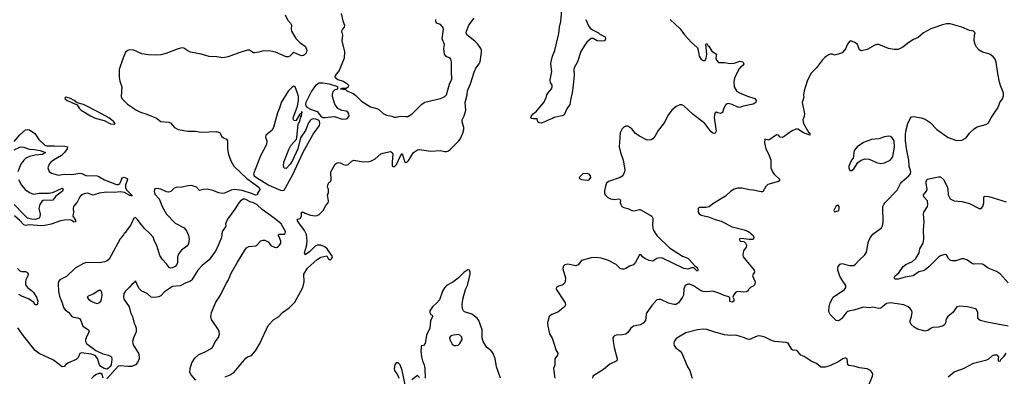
# Model space of a CAD drawing. Header units: inches. Extents: x 1384664 to 1536621, y 460766 to 646467.
# Tile 313 of 488: x 1481428 to 1491631, y 562510 to 566208. Entities that reach past the tile are written whole.
import ezdxf

# ---------------------------------------------------------------- set-up
doc = ezdxf.new("R2010")
doc.units = ezdxf.units.IN
doc.header["$MEASUREMENT"] = 0
doc.layers.add('B4586', color=7, linetype='Continuous')
doc.layers.add('B4596', color=7, linetype='Continuous')

msp = doc.modelspace()

# ---------------------------------------------------------------- linework, layer by layer
at = {"layer": 'B4586', "color": 5}
for points, elevation in [([(1487295, 566210), (1487323, 566143), (1487341, 566121), (1487364, 566104), (1487427, 566070), (1487438, 566058), (1487494, 566030), (1487498, 566010), (1487491, 565990), (1487450, 565984), (1487411, 565989), (1487370, 566013), (1487350, 566013), (1487306, 565974), (1487279, 565941), (1487243, 565877), (1487209, 565770), (1487175, 565710), (1487171, 565690), (1487173, 565633), (1487164, 565530), (1487154, 565450), (1487138, 565390), (1487130, 565329), (1487097, 565283), (1487070, 565222), (1487050, 565209), (1487028, 565208), (1486966, 565194), (1486950, 565182), (1486911, 565169), (1486870, 565149), (1486830, 565135), (1486810, 565138), (1486798, 565150), (1486790, 565178), (1486750, 565178), (1486730, 565184), (1486726, 565190), (1486733, 565210), (1486749, 565230), (1486782, 565258), (1486855, 565345), (1486884, 565396), (1486892, 565430), (1486903, 565450), (1486939, 565490), (1486947, 565510), (1486947, 565530), (1486930, 565556), (1486924, 565584), (1486943, 565670), (1486933, 565750), (1486935, 565770), (1486950, 565830), (1486973, 565887), (1487016, 566064), (1487022, 566130), (1487035, 566190), (1487050, 566350)], 680), ([(1484178, 566258), (1484205, 566205), (1484234, 566170), (1484244, 566150), (1484242, 566110), (1484246, 566090), (1484290, 566014), (1484330, 565970), (1484390, 565928), (1484403, 565890), (1484401, 565870), (1484390, 565850), (1484370, 565837), (1484350, 565834), (1484330, 565840), (1484270, 565866), (1484250, 565855), (1484228, 565830), (1484210, 565823), (1484190, 565823), (1484078, 565870), (1484030, 565882), (1483955, 565885), (1483907, 565870), (1483863, 565863), (1483850, 565864), (1483810, 565890), (1483790, 565892), (1483710, 565869), (1483590, 565822), (1483532, 565812), (1483470, 565824), (1483390, 565825), (1483310, 565850), (1483198, 565870), (1483170, 565883), (1483130, 565913), (1483110, 565916), (1483070, 565907), (1482944, 565856), (1482890, 565842), (1482850, 565839), (1482763, 565843), (1482693, 565853), (1482610, 565892), (1482566, 565894), (1482550, 565889), (1482526, 565870), (1482497, 565803), (1482459, 565690), (1482459, 565610), (1482465, 565570), (1482487, 565510), (1482481, 565410), (1482487, 565390), (1482547, 565330), (1482640, 565270), (1482679, 565250), (1482747, 565227), (1482845, 565185), (1482890, 565153), (1482970, 565145), (1482990, 565137), (1483033, 565090), (1483069, 565069), (1483170, 565052), (1483250, 565050), (1483310, 565042), (1483467, 565047), (1483498, 565038), (1483507, 565030), (1483521, 565001), (1483541, 564981), (1483570, 564967), (1483583, 564950), (1483583, 564870), (1483592, 564810), (1483618, 564738), (1483648, 564688), (1483781, 564561), (1483905, 564470), (1483913, 564453), (1483921, 564450), (1483891, 564410), (1483891, 564390), (1483870, 564388), (1483842, 564402), (1483735, 564435), (1483650, 564447), (1483620, 564440), (1483550, 564407), (1483530, 564405), (1483491, 564411), (1483430, 564436), (1483370, 564450), (1483332, 564448), (1483290, 564435), (1483260, 564470), (1483210, 564488), (1483174, 564486), (1483110, 564470), (1483050, 564469), (1483030, 564461), (1482994, 564426), (1482970, 564419), (1482950, 564423), (1482890, 564450), (1482850, 564456), (1482827, 564453), (1482820, 564430), (1482830, 564398), (1482872, 564350), (1482903, 564270), (1482949, 564190), (1483039, 564099), (1483131, 564050), (1483158, 564018), (1483178, 563970), (1483184, 563930), (1483178, 563882), (1483161, 563859), (1483104, 563816), (1483077, 563783), (1483065, 563750), (1483062, 563690), (1483055, 563670), (1483039, 563650), (1483010, 563633), (1482990, 563631), (1482978, 563638), (1482950, 563677), (1482904, 563724), (1482882, 563762), (1482850, 563866), (1482824, 563910), (1482810, 563951), (1482777, 563990), (1482722, 564042), (1482677, 564097), (1482650, 564137), (1482630, 564155), (1482610, 564148), (1482579, 564081), (1482530, 564015), (1482522, 563998), (1482510, 563989), (1482504, 563976), (1482470, 563934), (1482377, 563763), (1482354, 563726), (1482334, 563706), (1482310, 563695), (1482252, 563688), (1482149, 563691), (1482110, 563687), (1482090, 563680), (1482003, 563630), (1481915, 563545), (1481845, 563510), (1481831, 563489), (1481828, 563472), (1481830, 563390), (1481840, 563340), (1481869, 563270), (1481882, 563222), (1481899, 563199), (1481938, 563170), (1481970, 563130), (1481990, 563123), (1482030, 563116), (1482050, 563106), (1482062, 563090), (1482083, 563030), (1482143, 562990), (1482147, 562970), (1482126, 562934), (1482109, 562890), (1482109, 562870), (1482122, 562850), (1482217, 562777), (1482290, 562743), (1482350, 562728), (1482378, 562710), (1482384, 562684), (1482375, 562630), (1482365, 562610), (1482350, 562595), (1482330, 562584), (1482304, 562590), (1482268, 562610), (1482254, 562630), (1482236, 562696), (1482210, 562725), (1482170, 562738), (1482068, 562752), (1482050, 562747), (1482034, 562706), (1482015, 562685), (1481935, 562650), (1481908, 562632), (1481890, 562612), (1481870, 562608), (1481777, 562677), (1481630, 562745), (1481590, 562778), (1481467, 562930), (1481410, 563012)], 720), ([(1484761, 566270), (1484775, 566195), (1484794, 566150), (1484792, 566130), (1484772, 566108), (1484764, 566090), (1484772, 566048), (1484767, 565990), (1484794, 565874), (1484792, 565810), (1484740, 565680), (1484698, 565630), (1484694, 565610), (1484726, 565586), (1484779, 565570), (1484816, 565550), (1484836, 565530), (1484831, 565509), (1484810, 565495), (1484765, 565495), (1484754, 565490), (1484805, 565485), (1484818, 565470), (1484882, 565442), (1484910, 565422), (1484970, 565364), (1485065, 565305), (1485130, 565288), (1485150, 565276), (1485196, 565236), (1485230, 565218), (1485286, 565206), (1485310, 565196), (1485330, 565196), (1485370, 565208), (1485430, 565202), (1485450, 565205), (1485495, 565230), (1485595, 565330), (1485626, 565354), (1485790, 565392), (1485832, 565410), (1485852, 565430), (1485882, 565538), (1485905, 565590), (1485901, 565670), (1485904, 565770), (1485897, 565797), (1485890, 565810), (1485847, 565827), (1485831, 565851), (1485824, 565910), (1485831, 565950), (1485807, 566010), (1485818, 566110), (1485813, 566130), (1485790, 566158), (1485747, 566170), (1485740, 566190), (1485741, 566210)], 740), ([(1483556, 562504), (1483610, 562524), (1483650, 562551), (1483770, 562697), (1483790, 562712), (1483830, 562726), (1483870, 562775), (1483918, 562850), (1484004, 563036), (1484061, 563099), (1484110, 563128), (1484150, 563170), (1484219, 563221), (1484280, 563280), (1484363, 563430), (1484375, 563490), (1484372, 563570), (1484410, 563631), (1484510, 563721), (1484550, 563744), (1484610, 563758), (1484626, 563730), (1484640, 563720), (1484650, 563718), (1484664, 563730), (1484670, 563753), (1484615, 563830), (1484590, 563851), (1484548, 563870), (1484510, 563871), (1484490, 563860), (1484430, 563802), (1484388, 563770), (1484380, 563790), (1484400, 563860), (1484406, 563910), (1484399, 563979), (1484380, 564020), (1484322, 564102), (1484313, 564110), (1484304, 564130), (1484310, 564138), (1484333, 564147), (1484349, 564170), (1484349, 564211), (1484368, 564212), (1484382, 564202), (1484442, 564182), (1484490, 564174), (1484510, 564176), (1484530, 564186), (1484573, 564230), (1484600, 564280), (1484625, 564310), (1484628, 564330), (1484618, 564390), (1484627, 564410), (1484629, 564449), (1484619, 564470), (1484620, 564490), (1484630, 564521), (1484650, 564530), (1484657, 564543), (1484653, 564630), (1484697, 564710), (1484710, 564721), (1484730, 564728), (1484750, 564724), (1484785, 564705), (1484810, 564700), (1484833, 564707), (1484870, 564741), (1484890, 564750), (1484990, 564735), (1485050, 564738), (1485075, 564745), (1485110, 564765), (1485170, 564816), (1485190, 564825), (1485270, 564842), (1485289, 564829), (1485293, 564813), (1485287, 564733), (1485289, 564689), (1485310, 564681), (1485334, 564706), (1485370, 564789), (1485390, 564819), (1485411, 564751), (1485417, 564737), (1485430, 564725), (1485450, 564737), (1485461, 564750), (1485490, 564804), (1485510, 564829), (1485550, 564859), (1485570, 564862), (1485690, 564843), (1485790, 564852), (1485830, 564841), (1485850, 564842), (1485870, 564847), (1485890, 564860), (1485978, 564950), (1485993, 564970), (1486021, 565030), (1486031, 565070), (1486030, 565090), (1486012, 565150), (1486014, 565170), (1486033, 565210), (1486051, 565270), (1486045, 565350), (1486066, 565430), (1486069, 565470), (1486099, 565541), (1486136, 565664), (1486156, 565704), (1486190, 565750), (1486198, 565770), (1486214, 565870), (1486215, 565890), (1486208, 565910), (1486175, 565955), (1486145, 565985), (1486063, 566050), (1486054, 566070), (1486058, 566090), (1486082, 566150), (1486137, 566223)], 720), ([(1488170, 566211), (1488271, 566111), (1488316, 566050), (1488390, 565970), (1488450, 565916), (1488460, 565890), (1488468, 565830), (1488490, 565796), (1488510, 565784), (1488530, 565786), (1488543, 565810), (1488550, 565850), (1488539, 565950), (1488543, 565957), (1488550, 565959), (1488559, 565939), (1488570, 565933), (1488601, 565881), (1488648, 565850), (1488641, 565810), (1488648, 565788), (1488670, 565765), (1488730, 565764), (1488790, 565752), (1488830, 565757), (1488890, 565777), (1488923, 565770), (1488930, 565749), (1488917, 565730), (1488901, 565719), (1488883, 565697), (1488837, 565610), (1488828, 565568), (1488831, 565510), (1488857, 565470), (1488888, 565450), (1488970, 565413), (1489046, 565390), (1489061, 565370), (1489056, 565350), (1489030, 565332), (1488926, 565310), (1488890, 565297), (1488870, 565299), (1488810, 565328), (1488770, 565340), (1488750, 565332), (1488740, 565320), (1488725, 565290), (1488710, 565244), (1488690, 565235), (1488661, 565241), (1488650, 565249), (1488630, 565238), (1488625, 565195), (1488645, 565050), (1488636, 565030), (1488630, 565027), (1488610, 565031), (1488590, 565048), (1488526, 565130), (1488405, 565225), (1488310, 565313), (1488290, 565324), (1488270, 565326), (1488230, 565308), (1488185, 565270), (1488145, 565215), (1488110, 565143), (1488043, 565057), (1488010, 564995), (1487990, 564972), (1487970, 564961), (1487930, 564959), (1487850, 564999), (1487810, 565029), (1487770, 565077), (1487730, 565104), (1487710, 565104), (1487687, 565093), (1487670, 565075), (1487650, 565035), (1487641, 564890), (1487653, 564830), (1487682, 564750), (1487697, 564650), (1487695, 564630), (1487677, 564590), (1487652, 564570), (1487529, 564531), (1487508, 564512), (1487497, 564483), (1487487, 564433), (1487488, 564410), (1487495, 564390), (1487523, 564363), (1487550, 564350), (1487590, 564344), (1487630, 564350), (1487648, 564348), (1487654, 564334), (1487652, 564310), (1487657, 564290), (1487669, 564270), (1487690, 564260), (1487729, 564249), (1487770, 564230), (1487790, 564227), (1487810, 564229), (1487850, 564241), (1487859, 564239), (1487962, 564182), (1487977, 564170), (1487988, 564150), (1487986, 564074), (1487992, 564030), (1488029, 563970), (1488163, 563843), (1488297, 563757), (1488350, 563733), (1488370, 563717), (1488420, 563660), (1488450, 563636), (1488456, 563610), (1488450, 563601), (1488444, 563604), (1488415, 563635), (1488390, 563633), (1488350, 563620), (1488310, 563628), (1488090, 563735), (1488063, 563737), (1488029, 563731), (1487990, 563704), (1487950, 563710), (1487905, 563730), (1487881, 563750), (1487869, 563769), (1487850, 563769), (1487810, 563692), (1487790, 563665), (1487747, 563653), (1487710, 563627), (1487690, 563621), (1487670, 563621), (1487650, 563629), (1487610, 563670), (1487530, 563710), (1487455, 563735), (1487410, 563740), (1487350, 563737), (1487250, 563712), (1487215, 563665), (1487190, 563655), (1487108, 563672), (1487076, 563664), (1487061, 563650), (1487055, 563625), (1487083, 563530), (1487079, 563490), (1487071, 563470), (1487050, 563455), (1487010, 563444), (1486990, 563433), (1486988, 563412), (1487081, 563270), (1487084, 563250), (1487074, 563230), (1487006, 563174), (1486943, 563150), (1486916, 563130), (1486897, 563063), (1486900, 563030), (1486919, 562950), (1486944, 562904), (1486971, 562831), (1486983, 562783), (1487004, 562750), (1487002, 562730), (1486974, 562690), (1486972, 562630), (1486960, 562590), (1486972, 562490)], 720), ([(1490000, 565939), (1489990, 565909), (1489950, 565865), (1489910, 565849), (1489870, 565841), (1489850, 565849), (1489830, 565849), (1489810, 565842), (1489770, 565814), (1489748, 565792), (1489686, 565710), (1489630, 565654), (1489614, 565630), (1489588, 565570), (1489557, 565470), (1489551, 565430), (1489555, 565405), (1489536, 565350), (1489559, 565230), (1489556, 565204), (1489544, 565170), (1489551, 565130), (1489602, 565042), (1489614, 565030), (1489614, 565010), (1489550, 565035), (1489491, 565071), (1489470, 565071), (1489427, 565053), (1489350, 564995), (1489330, 564985), (1489309, 564990), (1489290, 565009), (1489270, 565013), (1489190, 564959), (1489150, 564968), (1489147, 564930), (1489161, 564870), (1489190, 564810), (1489210, 564750), (1489213, 564670), (1489229, 564630), (1489245, 564605), (1489304, 564550), (1489291, 564530), (1489182, 564498), (1489161, 564479), (1489130, 564424), (1489110, 564424), (1489030, 564441), (1488990, 564443), (1488910, 564462), (1488870, 564461), (1488830, 564451), (1488796, 564430), (1488743, 564377), (1488610, 564297), (1488573, 564267), (1488541, 564259), (1488470, 564261), (1488457, 564250), (1488459, 564210), (1488470, 564195), (1488490, 564181), (1488564, 564164), (1488634, 564134), (1488698, 564118), (1488810, 564060), (1488935, 564030), (1488981, 564010), (1489028, 563970), (1489036, 563950), (1489030, 563929), (1488988, 563928), (1488903, 563937), (1488890, 563935), (1488885, 563930), (1488894, 563910), (1488930, 563907), (1488940, 563900), (1488950, 563891), (1488960, 563870), (1488957, 563850), (1488929, 563811), (1488920, 563770), (1488924, 563750), (1488937, 563730), (1489038, 563610), (1489042, 563590), (1489028, 563570), (1489023, 563550), (1489048, 563490), (1489047, 563470), (1489042, 563458), (1489030, 563446), (1489001, 563430), (1488979, 563410), (1488968, 563392), (1488955, 563385), (1488930, 563383), (1488870, 563390), (1488850, 563381), (1488824, 563350), (1488819, 563330), (1488828, 563310), (1488828, 563290), (1488810, 563280), (1488787, 563287), (1488785, 563325), (1488775, 563335), (1488727, 563347), (1488673, 563373), (1488612, 563392), (1488550, 563385), (1488509, 563389), (1488481, 563401), (1488410, 563448), (1488370, 563464), (1488350, 563464), (1488325, 563450), (1488310, 563418), (1488305, 563350), (1488297, 563330), (1488254, 563270), (1488230, 563255), (1488205, 563255), (1488150, 563268), (1488070, 563305), (1488050, 563307), (1488030, 563303), (1487977, 563243), (1487927, 563173), (1487919, 563150), (1487913, 563090), (1487890, 563059), (1487858, 563042), (1487790, 563030), (1487777, 563023), (1487762, 563010), (1487730, 562964), (1487710, 562947), (1487670, 562938), (1487610, 562937), (1487591, 562930), (1487581, 562919), (1487576, 562910), (1487577, 562870), (1487588, 562810), (1487620, 562690), (1487615, 562670), (1487544, 562636), (1487479, 562581), (1487366, 562510), (1487364, 562490)], 740), ([(1481370, 564945), (1481430, 565014), (1481490, 565066), (1481510, 565070), (1481530, 565065), (1481586, 565026), (1481625, 564965), (1481690, 564907), (1481710, 564900), (1481790, 564901), (1481896, 564896), (1481922, 564890), (1481921, 564870), (1481891, 564829), (1481860, 564800), (1481777, 564750), (1481752, 564730), (1481735, 564710), (1481721, 564670), (1481734, 564634), (1481757, 564617), (1481830, 564596), (1481890, 564605), (1481970, 564603), (1482050, 564615), (1482071, 564611), (1482112, 564592), (1482230, 564587), (1482250, 564580), (1482306, 564546), (1482430, 564500), (1482450, 564500), (1482466, 564510), (1482478, 564530), (1482490, 564568), (1482510, 564575), (1482542, 564562), (1482547, 564550), (1482525, 564490), (1482525, 564465), (1482540, 564440), (1482595, 564385), (1482590, 564377), (1482584, 564384), (1482570, 564385), (1482514, 564414), (1482470, 564421), (1482410, 564417), (1482330, 564419), (1482253, 564407), (1482190, 564388), (1482130, 564409), (1482097, 564403), (1482070, 564390), (1482050, 564370), (1482023, 564317), (1481985, 564270), (1481981, 564250), (1481985, 564210), (1481979, 564170), (1482008, 564130), (1482006, 564110), (1481990, 564108), (1481967, 564127), (1481951, 564131), (1481890, 564129), (1481850, 564121), (1481753, 564087), (1481688, 564072), (1481649, 564069), (1481530, 564079), (1481490, 564072), (1481470, 564079), (1481430, 564126), (1481374, 564174)], 680), ([(1481370, 564859), (1481430, 564886), (1481450, 564889), (1481470, 564886), (1481526, 564866), (1481582, 564862), (1481642, 564850), (1481696, 564830), (1481664, 564810), (1481590, 564804), (1481530, 564788), (1481491, 564770), (1481470, 564750), (1481440, 564710), (1481409, 564630)], 660), ([(1481415, 564550), (1481448, 564490), (1481485, 564445), (1481530, 564414), (1481570, 564400), (1481630, 564408), (1481732, 564408), (1481780, 564420), (1481870, 564459), (1481879, 564450), (1481872, 564430), (1481803, 564377), (1481770, 564336), (1481750, 564332), (1481690, 564337), (1481670, 564333), (1481657, 564323), (1481636, 564290), (1481626, 564250), (1481639, 564190), (1481638, 564162), (1481630, 564148), (1481590, 564135), (1481550, 564138), (1481510, 564151), (1481467, 564190), (1481372, 564292)], 660), ([(1483255, 562470), (1483206, 562526), (1483192, 562550), (1483194, 562590), (1483212, 562648), (1483243, 562697), (1483283, 562737), (1483350, 562764), (1483406, 562794), (1483426, 562810), (1483454, 562866), (1483488, 562912), (1483499, 562950), (1483496, 562970), (1483488, 562990), (1483417, 563097), (1483409, 563130), (1483417, 563170), (1483461, 563279), (1483510, 563350), (1483568, 563472), (1483592, 563510), (1483621, 563579), (1483686, 563694), (1483762, 563818), (1483779, 563841), (1483803, 563857), (1483876, 563864), (1483887, 563870), (1483926, 563914), (1483950, 563923), (1483970, 563921), (1484003, 563903), (1484030, 563867), (1484070, 563848), (1484090, 563847), (1484106, 563854), (1484122, 563870), (1484134, 563890), (1484133, 563910), (1484117, 563957), (1484108, 563972), (1484116, 563984), (1484170, 563984), (1484179, 563990), (1484183, 564010), (1484136, 564090), (1484065, 564150), (1483941, 564241), (1483885, 564290), (1483850, 564308), (1483818, 564318), (1483770, 564344), (1483750, 564350), (1483717, 564330), (1483700, 564310), (1483658, 564242), (1483582, 564138), (1483561, 564090), (1483566, 564070), (1483562, 564058), (1483526, 564010), (1483520, 563950), (1483479, 563850), (1483455, 563805), (1483390, 563716), (1483320, 563660), (1483273, 563610), (1483211, 563510), (1483200, 563500), (1483190, 563493), (1483150, 563479), (1483090, 563447), (1483010, 563442), (1482930, 563384), (1482890, 563344), (1482870, 563334), (1482850, 563330), (1482810, 563326), (1482789, 563329), (1482750, 563369), (1482693, 563393), (1482663, 563423), (1482630, 563498), (1482628, 563492), (1482590, 563461), (1482567, 563433), (1482521, 563390), (1482508, 563370), (1482504, 563330), (1482509, 563310), (1482561, 563230), (1482577, 563170), (1482597, 563130), (1482611, 563070), (1482630, 563030), (1482635, 563010), (1482634, 562970), (1482608, 562910), (1482597, 562870), (1482599, 562850), (1482608, 562830), (1482660, 562750), (1482668, 562710), (1482666, 562690), (1482650, 562653), (1482630, 562630), (1482590, 562610), (1482550, 562610), (1482470, 562620), (1482450, 562614), (1482330, 562482)], 740), ([(1490000, 563174), (1489990, 563165), (1489947, 563110), (1489930, 563094), (1489910, 563084), (1489888, 563088), (1489826, 563150), (1489815, 563170), (1489813, 563190), (1489815, 563230), (1489825, 563270), (1489858, 563330), (1489975, 563410), (1489990, 563430), (1489990, 563450), (1489956, 563496), (1489928, 563548), (1489906, 563610), (1489904, 563630), (1489910, 563650), (1489930, 563671), (1489950, 563679), (1490000, 563667)], 740), ([(1481407, 563627), (1481430, 563605), (1481450, 563597), (1481490, 563596), (1481510, 563585), (1481516, 563570), (1481514, 563550), (1481492, 563510), (1481487, 563490), (1481490, 563459), (1481510, 563430), (1481550, 563399), (1481570, 563377), (1481601, 563330), (1481615, 563290), (1481610, 563250), (1481590, 563250), (1481574, 563274), (1481525, 563310), (1481450, 563341), (1481419, 563359)], 680), ([(1486409, 562489), (1486368, 562608), (1486354, 562694), (1486330, 562752), (1486310, 562776), (1486270, 562810), (1486230, 562870), (1486222, 562910), (1486222, 562990), (1486186, 563090), (1486170, 563114), (1486113, 563153), (1486039, 563179), (1486027, 563190), (1486017, 563210), (1486013, 563250), (1486019, 563310), (1486048, 563410), (1486070, 563451), (1486096, 563570), (1486096, 563590), (1486090, 563609), (1486072, 563612), (1486030, 563585), (1485973, 563527), (1485915, 563485), (1485850, 563451), (1485830, 563428), (1485810, 563393), (1485777, 563303), (1485750, 563270), (1485705, 563230), (1485677, 563190), (1485677, 563170), (1485690, 563151), (1485704, 563144), (1485706, 563130), (1485686, 563086), (1485677, 563010), (1485643, 562937), (1485630, 562850), (1485611, 562830), (1485590, 562825), (1485587, 562810), (1485585, 562770), (1485593, 562710), (1485602, 562670), (1485619, 562630), (1485627, 562590), (1485629, 562490)], 720), ([(1490000, 562692), (1489990, 562700), (1489957, 562690), (1489917, 562663), (1489822, 562618), (1489774, 562606), (1489730, 562606), (1489683, 562643), (1489630, 562666), (1489556, 562716), (1489522, 562730), (1489489, 562769), (1489476, 562776), (1489441, 562781), (1489430, 562788), (1489390, 562854), (1489370, 562861), (1489248, 562872), (1489210, 562884), (1489150, 562916), (1489124, 562924), (1489090, 562928), (1489070, 562925), (1488990, 562893), (1488970, 562894), (1488937, 562910), (1488850, 562937), (1488794, 562934), (1488730, 562940), (1488630, 562966), (1488550, 562994), (1488510, 563000), (1488450, 562992), (1488330, 562961), (1488230, 562901), (1488209, 562871), (1488205, 562850), (1488209, 562830), (1488222, 562810), (1488272, 562772), (1488289, 562750), (1488348, 562608), (1488371, 562569), (1488391, 562510), (1488395, 562490)], 760), ([(1485421, 562421), (1485391, 562570), (1485370, 562629), (1485350, 562649), (1485330, 562649), (1485316, 562630), (1485307, 562590), (1485311, 562570), (1485337, 562537), (1485350, 562510), (1485356, 562490)], 720), ([(1482292, 562490), (1482282, 562530), (1482270, 562539), (1482250, 562539), (1482225, 562530), (1482196, 562510), (1482174, 562486)], 740), ([(1485570, 562497), (1485550, 562519), (1485490, 562473)], 720)]:
    msp.add_lwpolyline(points, dxfattribs=dict(at, elevation=elevation))
for points, elevation in [([(1484270, 565519), (1484250, 565509), (1484210, 565467), (1484136, 565350), (1484119, 565290), (1484098, 565242), (1484058, 565090), (1484040, 565060), (1483979, 565010), (1483975, 564990), (1483988, 564950), (1483987, 564913), (1483923, 564797), (1483850, 564610), (1483859, 564590), (1483881, 564570), (1483938, 564538), (1484010, 564490), (1484130, 564440), (1484150, 564436), (1484170, 564440), (1484258, 564602), (1484366, 564834), (1484470, 565020), (1484535, 565110), (1484540, 565130), (1484536, 565156), (1484525, 565165), (1484497, 565177), (1484470, 565179), (1484450, 565173), (1484437, 565163), (1484422, 565138), (1484390, 565060), (1484338, 564982), (1484312, 564868), (1484254, 564746), (1484230, 564709), (1484190, 564665), (1484170, 564667), (1484162, 564690), (1484166, 564730), (1484217, 564863), (1484238, 564902), (1484295, 564970), (1484299, 564981), (1484315, 565125), (1484330, 565157), (1484340, 565200), (1484349, 565210), (1484352, 565232), (1484354, 565250), (1484350, 565255), (1484344, 565236), (1484330, 565229), (1484290, 565159), (1484270, 565161), (1484264, 565170), (1484263, 565190), (1484308, 565310), (1484318, 565370), (1484317, 565410), (1484307, 565447), (1484281, 565510)], 740), ([(1484570, 565549), (1484530, 565549), (1484495, 565525), (1484452, 565468), (1484394, 565350), (1484391, 565330), (1484393, 565313), (1484402, 565302), (1484450, 565276), (1484510, 565255), (1484547, 565207), (1484570, 565195), (1484593, 565193), (1484690, 565204), (1484770, 565175), (1484810, 565179), (1484829, 565191), (1484841, 565210), (1484839, 565230), (1484830, 565249), (1484810, 565258), (1484766, 565266), (1484725, 565285), (1484693, 565333), (1484670, 565410), (1484668, 565432), (1484678, 565462), (1484698, 565482), (1484726, 565490), (1484726, 565510), (1484640, 565540)], 740), ([(1481910, 565405), (1481898, 565402), (1481896, 565390), (1481921, 565370), (1482023, 565323), (1482046, 565290), (1482067, 565270), (1482161, 565210), (1482210, 565188), (1482302, 565162), (1482370, 565126), (1482410, 565125), (1482417, 565130), (1482404, 565150), (1482378, 565170), (1482351, 565190), (1482244, 565250), (1482090, 565329), (1482025, 565345), (1481993, 565370), (1481956, 565390)], 720), ([(1487310, 564614), (1487265, 564610), (1487226, 564570), (1487230, 564562), (1487250, 564551), (1487310, 564544), (1487330, 564548), (1487346, 564570), (1487343, 564590), (1487330, 564605)], 720), ([(1489910, 564286), (1489890, 564278), (1489865, 564230), (1489870, 564214), (1489910, 564225), (1489915, 564230), (1489918, 564250), (1489918, 564270)], 760), ([(1482270, 563401), (1482250, 563401), (1482190, 563363), (1482138, 563342), (1482129, 563331), (1482142, 563310), (1482169, 563290), (1482207, 563270), (1482230, 563266), (1482250, 563270), (1482268, 563290), (1482277, 563310), (1482283, 563350), (1482279, 563379)], 740), ([(1485970, 562943), (1485907, 562933), (1485893, 562927), (1485883, 562910), (1485884, 562890), (1485910, 562843), (1485930, 562830), (1485950, 562828), (1485970, 562834), (1485990, 562851), (1486014, 562890), (1486010, 562917), (1485990, 562937)], 740)]:
    msp.add_lwpolyline(points, close=True, dxfattribs=dict(at, elevation=elevation))
at = {"layer": 'B4596', "color": 5}
for points, elevation in [([(1490000, 563667), (1490030, 563660), (1490070, 563659), (1490090, 563671), (1490122, 563710), (1490187, 563770), (1490202, 563798), (1490224, 563910), (1490243, 563950), (1490270, 563982), (1490357, 564050), (1490369, 564070), (1490375, 564105), (1490373, 564270), (1490381, 564290), (1490394, 564310), (1490519, 564441), (1490556, 564510), (1490570, 564527), (1490641, 564590), (1490657, 564610), (1490662, 564630), (1490645, 564690), (1490640, 564750), (1490621, 564850), (1490608, 564950), (1490606, 565010), (1490610, 565051), (1490630, 565130), (1490656, 565184), (1490670, 565199), (1490690, 565203), (1490770, 565189), (1490810, 565175), (1490863, 565143), (1490930, 565070), (1491050, 564986), (1491135, 564955), (1491190, 564958), (1491237, 564983), (1491270, 565031), (1491321, 565079), (1491350, 565095), (1491439, 565121), (1491464, 565136), (1491493, 565190), (1491557, 565283), (1491571, 565309), (1491586, 565350), (1491612, 565388), (1491621, 565419), (1491621, 565450), (1491594, 565514), (1491581, 565561), (1491562, 565650), (1491548, 565768), (1491537, 565797), (1491519, 565819), (1491490, 565842), (1491470, 565852), (1491405, 565870), (1491370, 565893), (1491343, 565923), (1491329, 565950), (1491319, 565990), (1491322, 566050), (1491328, 566070), (1491320, 566080), (1491310, 566088), (1491270, 566094), (1491190, 566130), (1491070, 566164), (1491030, 566164), (1490990, 566155), (1490870, 566111), (1490793, 566070), (1490738, 566022), (1490690, 566001), (1490642, 565970), (1490579, 565921), (1490530, 565900), (1490490, 565900), (1490430, 565908), (1490330, 565950), (1490310, 565950), (1490290, 565944), (1490210, 565899), (1490150, 565885), (1490130, 565894), (1490110, 565950), (1490090, 565969), (1490050, 565986), (1490030, 565984), (1490005, 565955), (1490000, 565939)], 740), ([(1491670, 563479), (1491590, 563570), (1491550, 563597), (1491465, 563630), (1491410, 563669), (1491390, 563675), (1491310, 563673), (1491290, 563682), (1491250, 563713), (1491210, 563727), (1491190, 563728), (1491130, 563708), (1491087, 563707), (1491072, 563712), (1491054, 563730), (1491030, 563769), (1491010, 563772), (1490970, 563758), (1490950, 563745), (1490850, 563646), (1490810, 563614), (1490790, 563604), (1490746, 563594), (1490685, 563550), (1490602, 563538), (1490530, 563518), (1490496, 563516), (1490489, 563530), (1490501, 563550), (1490537, 563583), (1490584, 563650), (1490609, 563670), (1490679, 563701), (1490713, 563730), (1490747, 563790), (1490754, 563830), (1490791, 563889), (1490797, 563930), (1490793, 564027), (1490800, 564110), (1490794, 564190), (1490797, 564210), (1490834, 564270), (1490838, 564290), (1490834, 564330), (1490798, 564370), (1490795, 564390), (1490826, 564430), (1490831, 564449), (1490821, 564510), (1490822, 564530), (1490830, 564555), (1490950, 564579), (1490970, 564578), (1491000, 564550), (1491038, 564478), (1491046, 564446), (1491050, 564390), (1491070, 564349), (1491110, 564328), (1491190, 564322), (1491270, 564300), (1491370, 564248), (1491390, 564250), (1491407, 564270), (1491418, 564310), (1491419, 564370), (1491430, 564379), (1491470, 564375), (1491650, 564319)], 720), ([(1491670, 563028), (1491450, 563070), (1491380, 563090), (1491358, 563110), (1491355, 563170), (1491341, 563201), (1491331, 563211), (1491250, 563230), (1491170, 563236), (1491138, 563230), (1491096, 563170), (1491045, 563130), (1491031, 563110), (1491025, 563090), (1491025, 563070), (1491010, 563042), (1490990, 563029), (1490950, 563019), (1490890, 563015), (1490872, 563010), (1490837, 562983), (1490810, 562977), (1490730, 563000), (1490698, 563018), (1490667, 563047), (1490655, 563070), (1490655, 563090), (1490669, 563130), (1490675, 563170), (1490672, 563190), (1490654, 563214), (1490634, 563230), (1490590, 563251), (1490450, 563273), (1490410, 563264), (1490350, 563215), (1490330, 563212), (1490270, 563226), (1490230, 563219), (1490170, 563226), (1490070, 563194), (1490030, 563190), (1490010, 563182), (1490000, 563174)], 740), ([(1490214, 562386), (1490265, 562510), (1490269, 562530), (1490262, 562550), (1490244, 562570), (1490210, 562588), (1490130, 562597), (1490070, 562614), (1490021, 562621), (1490009, 562630), (1490002, 562690), (1490000, 562692)], 760), ([(1491050, 562504), (1491110, 562556), (1491208, 562590), (1491310, 562645), (1491450, 562681), (1491470, 562691), (1491510, 562726), (1491530, 562734), (1491553, 562733), (1491570, 562712), (1491566, 562690), (1491566, 562670), (1491570, 562665), (1491590, 562671), (1491596, 562684), (1491630, 562719), (1491650, 562751)], 740)]:
    msp.add_lwpolyline(points, dxfattribs=dict(at, elevation=elevation))
at = {"layer": 'B4596', "color": 5, "elevation": 760}
msp.add_lwpolyline([(1490430, 564999), (1490390, 564993), (1490330, 564972), (1490256, 564964), (1490170, 564933), (1490105, 564890), (1490075, 564850), (1490065, 564770), (1490046, 564750), (1490018, 564690), (1490018, 564670), (1490025, 564650), (1490030, 564645), (1490050, 564645), (1490070, 564662), (1490114, 564726), (1490149, 564751), (1490190, 564764), (1490230, 564761), (1490307, 564727), (1490350, 564718), (1490390, 564722), (1490448, 564752), (1490465, 564770), (1490475, 564790), (1490493, 564887), (1490490, 564950), (1490470, 564983), (1490450, 564995)], close=True, dxfattribs=at)

doc.saveas('drawing.dxf')
